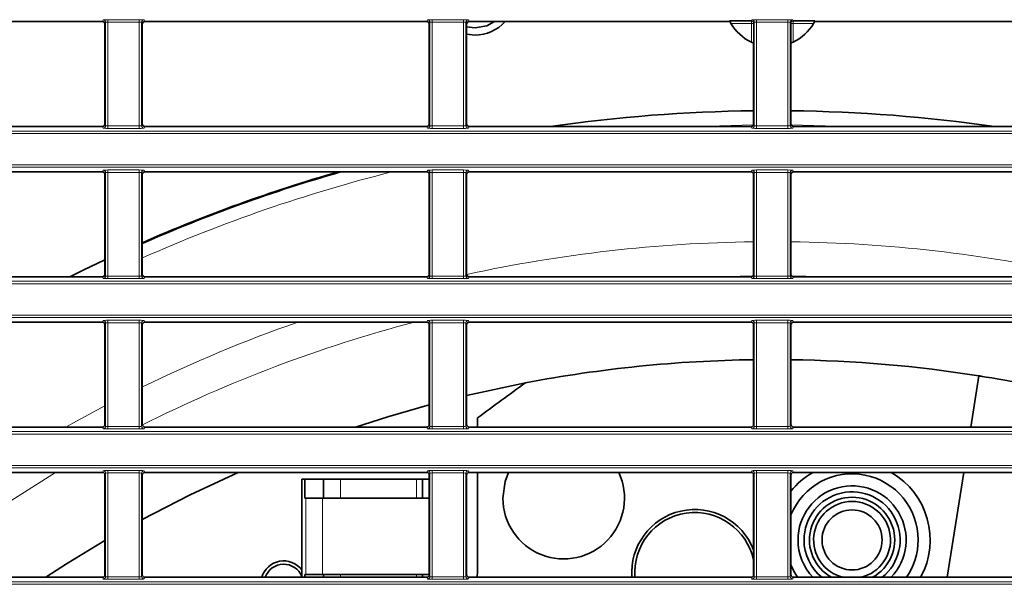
# Model space of a CAD drawing. Header units: millimetres. Extents: x 0 to 1118, y 0 to 864.
# Tile 320 of 339: x 1001 to 1022, y 499 to 510. Entities that reach past the tile are written whole.
import ezdxf

# ---------------------------------------------------------------- set-up
doc = ezdxf.new("R2010")
doc.units = ezdxf.units.MM

msp = doc.modelspace()

# ---------------------------------------------------------------- linework, layer by layer
at = {"color": 7, "linetype": 'Continuous', "lineweight": 35}
for p, q in [((1003.008, 510.2793), (997.1376, 510.2793)), ((1009.758, 510.2793), (1003.8876, 510.2793)), ((1016.0663, 510.2793), (1010.6376, 510.2793)), ((1016.0594, 510.2923), (1016.5132, 510.2923)), ((1017.3824, 510.2923), (1017.8361, 510.2923)), ((1017.8293, 510.2793), (1023.258, 510.2793)), ((1003.0579, 508.1486), (1003.0579, 510.2293)), ((1003.8376, 510.2293), (1003.8376, 508.1486)), ((1009.8079, 508.1486), (1009.8079, 510.2293)), ((1010.5876, 510.2293), (1010.5876, 508.1486)), ((1010.7616, 510.1477), (1010.5876, 510.1701)), ((1016.5632, 510.2423), (1016.5632, 509.8283)), ((1017.3324, 509.8283), (1017.3324, 510.2423)), ((1010.7616, 509.9977), (1010.5876, 510.016)), ((1016.5579, 508.1486), (1016.5579, 509.8305)), ((1017.3376, 509.8305), (1017.3376, 508.1486)), ((1003.008, 508.0986), (997.1376, 508.0986)), ((1009.758, 508.0986), (1003.8876, 508.0986)), ((1016.508, 508.0986), (1010.6376, 508.0986)), ((1017.3876, 508.0986), (1023.258, 508.0986)), ((1003.008, 507.1543), (997.1376, 507.1543)), ((1003.0579, 505.0236), (1003.0579, 507.1043)), ((1003.8376, 507.1043), (1003.8376, 505.0236)), ((1009.758, 507.1543), (1003.8876, 507.1543)), ((1009.8079, 505.0236), (1009.8079, 507.1043)), ((1010.5876, 507.1043), (1010.5876, 505.0236)), ((1016.508, 507.1543), (1010.6376, 507.1543)), ((1016.5579, 505.0236), (1016.5579, 507.1043)), ((1017.3376, 507.1043), (1017.3376, 505.0236)), ((1017.3876, 507.1543), (1023.258, 507.1543)), ((1003.008, 504.9736), (997.1376, 504.9736)), ((1009.758, 504.9736), (1003.8876, 504.9736)), ((1016.508, 504.9736), (1010.6376, 504.9736)), ((1017.3876, 504.9736), (1023.258, 504.9736)), ((1003.008, 504.0293), (997.1376, 504.0293)), ((1003.0579, 501.8986), (1003.0579, 503.9793)), ((1003.8376, 503.9793), (1003.8376, 501.8986)), ((1009.758, 504.0293), (1003.8876, 504.0293)), ((1009.8079, 501.8986), (1009.8079, 503.9793)), ((1010.5876, 503.9793), (1010.5876, 501.8986)), ((1016.508, 504.0293), (1010.6376, 504.0293)), ((1016.5579, 501.8986), (1016.5579, 503.9793)), ((1017.3376, 503.9793), (1017.3376, 501.8986)), ((1017.3876, 504.0293), (1023.258, 504.0293)), ((1021.0812, 501.8486), (1021.2497, 502.9129)), ((1011.8136, 502.7679), (1010.5876, 502.5058)), ((1003.008, 501.8486), (997.1376, 501.8486)), ((1009.758, 501.8486), (1003.8876, 501.8486)), ((1016.508, 501.8486), (1010.6376, 501.8486)), ((1010.811, 502.037), (1010.811, 501.8486)), ((1017.3876, 501.8486), (1023.258, 501.8486)), ((1003.008, 500.9043), (997.1376, 500.9043)), ((1003.0579, 498.7736), (1003.0579, 500.8543)), ((1003.8376, 500.8543), (1003.8376, 498.7736)), ((1009.758, 500.9043), (1003.8876, 500.9043)), ((1009.8079, 498.7736), (1009.8079, 500.8543)), ((1010.5876, 500.8543), (1010.5876, 498.7736)), ((1016.508, 500.9043), (1010.6376, 500.9043)), ((1010.811, 500.9043), (1010.811, 498.8546)), ((1016.5579, 498.7736), (1016.5579, 500.8543)), ((1017.3376, 500.8543), (1017.3376, 498.7736)), ((1017.3876, 500.9043), (1023.258, 500.9043)), ((1020.5862, 498.7236), (1020.9316, 500.9043)), ((1007.1564, 500.7648), (1007.1564, 498.7236)), ((1007.1564, 500.7648), (1007.2187, 500.7648)), ((1007.2187, 500.7648), (1007.2187, 500.3711)), ((1007.6088, 500.7648), (1007.2187, 500.7648)), ((1007.6088, 500.7648), (1007.6088, 500.3711)), ((1007.9589, 500.7648), (1007.6088, 500.7648)), ((1009.5439, 500.7648), (1007.9589, 500.7648)), ((1009.6689, 500.7648), (1009.5439, 500.7648)), ((1009.6689, 500.7648), (1009.6689, 500.3711)), ((1009.6689, 500.7648), (1009.8079, 500.7648)), ((1007.2187, 500.3711), (1007.2395, 500.3711)), ((1007.2395, 500.3711), (1007.5882, 500.3711)), ((1007.5882, 500.3711), (1009.8079, 500.3711)), ((1007.2187, 498.7836), (1007.2187, 498.7236)), ((1007.2187, 498.7836), (1007.2395, 498.7836)), ((1007.5882, 498.7836), (1007.2395, 498.7836)), ((1007.5882, 498.7836), (1009.8079, 498.7836)), ((1007.6088, 498.7836), (1007.6088, 498.7236)), ((1009.6689, 498.7836), (1009.6689, 498.7236)), ((1010.811, 498.8546), (1010.8057, 498.7236)), ((1003.008, 498.7236), (997.1376, 498.7236)), ((1009.758, 498.7236), (1003.8876, 498.7236)), ((1016.508, 498.7236), (1010.6376, 498.7236)), ((1017.3876, 498.7236), (1023.258, 498.7236))]:
    msp.add_line(p, q, dxfattribs=at)
at = {"color": 7, "linetype": 'Continuous', "lineweight": 18}
for p, q in [((1003.008, 510.2793), (1003.0219, 510.3142)), ((1003.0719, 510.2642), (1003.0579, 510.2293)), ((1003.0719, 508.1136), (1003.0719, 510.2642)), ((1003.1219, 510.3185), (1003.7737, 510.3185)), ((1003.1219, 510.2685), (1003.1219, 510.3185)), ((1003.7737, 510.2685), (1003.1219, 510.2685)), ((1003.1219, 510.2685), (1003.1219, 508.1093)), ((1003.7737, 510.2685), (1003.7737, 510.3185)), ((1003.7737, 508.1093), (1003.7737, 510.2685)), ((1003.8236, 510.2642), (1003.8236, 508.1136)), ((1003.8376, 510.2293), (1003.8236, 510.2642)), ((1003.8736, 510.3142), (1003.8876, 510.2793)), ((1009.758, 510.2793), (1009.7719, 510.3142)), ((1009.8219, 510.2642), (1009.8079, 510.2293)), ((1009.8219, 508.1136), (1009.8219, 510.2642)), ((1009.8719, 510.3185), (1010.5237, 510.3185)), ((1009.8719, 510.2685), (1009.8719, 510.3185)), ((1010.5237, 510.2685), (1009.8719, 510.2685)), ((1009.8719, 510.2685), (1009.8719, 508.1093)), ((1010.5237, 510.2685), (1010.5237, 510.3185)), ((1010.5237, 508.1093), (1010.5237, 510.2685)), ((1010.5736, 510.2642), (1010.5736, 508.1136)), ((1010.5876, 510.2293), (1010.5736, 510.2642)), ((1010.6236, 510.3142), (1010.6376, 510.2793)), ((1016.5132, 510.2923), (1016.5219, 510.3142)), ((1016.5132, 510.2923), (1016.5132, 510.2423)), ((1016.5719, 510.2642), (1016.5632, 510.2423)), ((1016.5719, 508.1136), (1016.5719, 510.2642)), ((1016.6219, 510.3185), (1017.2737, 510.3185)), ((1016.6219, 510.2685), (1016.6219, 510.3185)), ((1017.2737, 510.2685), (1016.6219, 510.2685)), ((1016.6219, 510.2685), (1016.6219, 508.1093)), ((1017.2737, 510.2685), (1017.2737, 510.3185)), ((1017.2737, 508.1093), (1017.2737, 510.2685)), ((1017.3236, 510.2642), (1017.3236, 508.1136)), ((1017.3324, 510.2423), (1017.3236, 510.2642)), ((1017.3736, 510.3142), (1017.3824, 510.2923)), ((1017.3824, 510.2423), (1017.3824, 510.2923)), ((1016.5132, 510.2423), (1016.0871, 510.2423)), ((1016.5132, 509.8508), (1016.5132, 510.2423)), ((1016.5132, 510.2423), (1016.5632, 510.2423)), ((1017.3324, 510.2423), (1017.3824, 510.2423)), ((1017.3824, 510.2423), (1017.3824, 509.8508)), ((1017.8085, 510.2423), (1017.3824, 510.2423)), ((946.9427, 508.0035), (1086.9529, 508.0035)), ((1003.0219, 508.0637), (1003.008, 508.0986)), ((1003.0579, 508.1486), (1003.0719, 508.1136)), ((1003.1219, 508.0594), (1003.1219, 508.1093)), ((1003.1219, 508.1093), (1003.7737, 508.1093)), ((1003.7737, 508.0594), (1003.1219, 508.0594)), ((1003.7737, 508.0594), (1003.7737, 508.1093)), ((1003.8236, 508.1136), (1003.8376, 508.1486)), ((1003.8876, 508.0986), (1003.8736, 508.0637)), ((1009.7719, 508.0637), (1009.758, 508.0986)), ((1009.8079, 508.1486), (1009.8219, 508.1136)), ((1009.8719, 508.0594), (1009.8719, 508.1093)), ((1009.8719, 508.1093), (1010.5237, 508.1093)), ((1010.5237, 508.0594), (1009.8719, 508.0594)), ((1010.5237, 508.0594), (1010.5237, 508.1093)), ((1010.5736, 508.1136), (1010.5876, 508.1486)), ((1010.6376, 508.0986), (1010.6236, 508.0637)), ((1015.3785, 508.0986), (1016.5559, 508.1342)), ((1016.5219, 508.0637), (1016.508, 508.0986)), ((1016.5579, 508.1486), (1016.5719, 508.1136)), ((1016.6219, 508.0594), (1016.6219, 508.1093)), ((1016.6219, 508.1093), (1017.2737, 508.1093)), ((1017.2737, 508.0594), (1016.6219, 508.0594)), ((1017.2737, 508.0594), (1017.2737, 508.1093)), ((1017.3236, 508.1136), (1017.3376, 508.1486)), ((1017.3397, 508.1342), (1018.5171, 508.0986)), ((1017.3876, 508.0986), (1017.3736, 508.0637)), ((1086.9529, 507.9536), (946.9427, 507.9536)), ((946.9427, 507.2993), (1086.9529, 507.2993)), ((1086.9529, 507.2493), (946.9427, 507.2493)), ((1003.008, 507.1543), (1003.0219, 507.1892)), ((1003.1219, 507.1935), (1003.7737, 507.1935)), ((1003.1219, 507.1435), (1003.1219, 507.1935)), ((1003.7737, 507.1435), (1003.7737, 507.1935)), ((1003.8736, 507.1892), (1003.8876, 507.1543)), ((1009.758, 507.1543), (1009.7719, 507.1892)), ((1009.8719, 507.1935), (1010.5237, 507.1935)), ((1009.8719, 507.1435), (1009.8719, 507.1935)), ((1010.5237, 507.1435), (1010.5237, 507.1935)), ((1010.6236, 507.1892), (1010.6376, 507.1543)), ((1016.508, 507.1543), (1016.5219, 507.1892)), ((1016.6219, 507.1935), (1017.2737, 507.1935)), ((1016.6219, 507.1435), (1016.6219, 507.1935)), ((1017.2737, 507.1435), (1017.2737, 507.1935)), ((1017.3736, 507.1892), (1017.3876, 507.1543)), ((1003.0719, 507.1392), (1003.0579, 507.1043)), ((1003.0719, 504.9886), (1003.0719, 507.1392)), ((1003.7737, 507.1435), (1003.1219, 507.1435)), ((1003.1219, 507.1435), (1003.1219, 504.9843)), ((1003.7737, 504.9843), (1003.7737, 507.1435)), ((1003.8236, 507.1392), (1003.8236, 504.9886)), ((1003.8376, 507.1043), (1003.8236, 507.1392)), ((1009.8219, 507.1392), (1009.8079, 507.1043)), ((1009.8219, 504.9886), (1009.8219, 507.1392)), ((1010.5237, 507.1435), (1009.8719, 507.1435)), ((1009.8719, 507.1435), (1009.8719, 504.9843)), ((1010.5237, 504.9843), (1010.5237, 507.1435)), ((1010.5736, 507.1392), (1010.5736, 504.9886)), ((1010.5876, 507.1043), (1010.5736, 507.1392)), ((1016.5719, 507.1392), (1016.5579, 507.1043)), ((1016.5719, 504.9886), (1016.5719, 507.1392)), ((1017.2737, 507.1435), (1016.6219, 507.1435)), ((1016.6219, 507.1435), (1016.6219, 504.9843)), ((1017.2737, 504.9843), (1017.2737, 507.1435)), ((1017.3236, 507.1392), (1017.3236, 504.9886)), ((1017.3376, 507.1043), (1017.3236, 507.1392)), ((1002.9883, 504.9736), (1003.0544, 505.005)), ((1003.0219, 504.9387), (1003.008, 504.9736)), ((1003.0579, 505.0236), (1003.0719, 504.9886)), ((1003.1219, 504.9344), (1003.1219, 504.9843)), ((1003.1219, 504.9843), (1003.7737, 504.9843)), ((1003.7737, 504.9344), (1003.1219, 504.9344)), ((1003.7737, 504.9344), (1003.7737, 504.9843)), ((1003.8236, 504.9886), (1003.8376, 505.0236)), ((1003.8876, 504.9736), (1003.8736, 504.9387)), ((1009.7719, 504.9387), (1009.758, 504.9736)), ((1009.8079, 505.0236), (1009.8219, 504.9886)), ((1009.8719, 504.9344), (1009.8719, 504.9843)), ((1009.8719, 504.9843), (1010.5237, 504.9843)), ((1010.5237, 504.9344), (1009.8719, 504.9344)), ((1010.5237, 504.9344), (1010.5237, 504.9843)), ((1010.5736, 504.9886), (1010.5876, 505.0236)), ((1010.6376, 504.9736), (1010.6236, 504.9387)), ((1016.5219, 504.9387), (1016.508, 504.9736)), ((1016.5579, 505.0236), (1016.5719, 504.9886)), ((1016.6219, 504.9344), (1016.6219, 504.9843)), ((1016.6219, 504.9843), (1017.2737, 504.9843)), ((1017.2737, 504.9344), (1016.6219, 504.9344)), ((1017.2737, 504.9344), (1017.2737, 504.9843)), ((1017.3236, 504.9886), (1017.3376, 505.0236)), ((1017.3876, 504.9736), (1017.3736, 504.9387)), ((946.9427, 504.8785), (1086.9529, 504.8785)), ((1086.9529, 504.8286), (946.9427, 504.8286)), ((946.9427, 504.1743), (1086.9529, 504.1743)), ((1086.9529, 504.1243), (946.9427, 504.1243)), ((1003.008, 504.0293), (1003.0219, 504.0642)), ((1003.0719, 504.0142), (1003.0579, 503.9793)), ((1003.0719, 501.8636), (1003.0719, 504.0142)), ((1003.1219, 504.0685), (1003.7737, 504.0685)), ((1003.1219, 504.0185), (1003.1219, 504.0685)), ((1003.7737, 504.0185), (1003.1219, 504.0185)), ((1003.1219, 504.0185), (1003.1219, 501.8593)), ((1003.7737, 504.0185), (1003.7737, 504.0685)), ((1003.7737, 501.8593), (1003.7737, 504.0185)), ((1003.8236, 504.0142), (1003.8236, 501.8636)), ((1003.8376, 503.9793), (1003.8236, 504.0142)), ((1003.8736, 504.0642), (1003.8876, 504.0293)), ((1009.758, 504.0293), (1009.7719, 504.0642)), ((1009.8219, 504.0142), (1009.8079, 503.9793)), ((1009.8219, 501.8636), (1009.8219, 504.0142)), ((1009.8719, 504.0685), (1010.5237, 504.0685)), ((1009.8719, 504.0185), (1009.8719, 504.0685)), ((1010.5237, 504.0185), (1009.8719, 504.0185)), ((1009.8719, 504.0185), (1009.8719, 501.8593)), ((1010.5237, 504.0185), (1010.5237, 504.0685)), ((1010.5237, 501.8593), (1010.5237, 504.0185)), ((1010.5736, 504.0142), (1010.5736, 501.8636)), ((1010.5876, 503.9793), (1010.5736, 504.0142)), ((1010.6236, 504.0642), (1010.6376, 504.0293)), ((1016.508, 504.0293), (1016.5219, 504.0642)), ((1016.5719, 504.0142), (1016.5579, 503.9793)), ((1016.5719, 501.8636), (1016.5719, 504.0142)), ((1016.6219, 504.0685), (1017.2737, 504.0685)), ((1016.6219, 504.0185), (1016.6219, 504.0685)), ((1017.2737, 504.0185), (1016.6219, 504.0185)), ((1016.6219, 504.0185), (1016.6219, 501.8593)), ((1017.2737, 504.0185), (1017.2737, 504.0685)), ((1017.2737, 501.8593), (1017.2737, 504.0185)), ((1017.3236, 504.0142), (1017.3236, 501.8636)), ((1017.3376, 503.9793), (1017.3236, 504.0142)), ((1017.3736, 504.0642), (1017.3876, 504.0293)), ((1003.0219, 501.8137), (1003.008, 501.8486)), ((1003.0579, 501.8986), (1003.0719, 501.8636)), ((1003.1219, 501.8094), (1003.1219, 501.8593)), ((1003.1219, 501.8593), (1003.7737, 501.8593)), ((1003.7737, 501.8094), (1003.7737, 501.8593)), ((1003.8236, 501.8636), (1003.8376, 501.8986)), ((1003.8876, 501.8486), (1003.8736, 501.8137)), ((1009.7719, 501.8137), (1009.758, 501.8486)), ((1009.8079, 501.8986), (1009.8219, 501.8636)), ((1009.8719, 501.8094), (1009.8719, 501.8593)), ((1009.8719, 501.8593), (1010.5237, 501.8593)), ((1010.5237, 501.8094), (1010.5237, 501.8593)), ((1010.5736, 501.8636), (1010.5876, 501.8986)), ((1010.6376, 501.8486), (1010.6236, 501.8137)), ((1016.5219, 501.8137), (1016.508, 501.8486)), ((1016.5579, 501.8986), (1016.5719, 501.8636)), ((1016.6219, 501.8094), (1016.6219, 501.8593)), ((1016.6219, 501.8593), (1017.2737, 501.8593)), ((1017.2737, 501.8094), (1017.2737, 501.8593)), ((1017.3236, 501.8636), (1017.3376, 501.8986)), ((1017.3876, 501.8486), (1017.3736, 501.8137)), ((946.9427, 501.7535), (1086.9529, 501.7535)), ((1086.9529, 501.7036), (946.9427, 501.7036)), ((1003.7737, 501.8094), (1003.1219, 501.8094)), ((1010.5237, 501.8094), (1009.8719, 501.8094)), ((1017.2737, 501.8094), (1016.6219, 501.8094)), ((946.9427, 501.0493), (1086.9529, 501.0493)), ((1086.9529, 500.9993), (946.9427, 500.9993)), ((1003.008, 500.9043), (1003.0219, 500.9392)), ((1003.0719, 500.8892), (1003.0579, 500.8543)), ((1003.0719, 498.7386), (1003.0719, 500.8892)), ((1003.1219, 500.9435), (1003.7737, 500.9435)), ((1003.1219, 500.8935), (1003.1219, 500.9435)), ((1003.7737, 500.8935), (1003.1219, 500.8935)), ((1003.1219, 500.8935), (1003.1219, 498.7343)), ((1003.7737, 500.8935), (1003.7737, 500.9435)), ((1003.7737, 498.7343), (1003.7737, 500.8935)), ((1003.8236, 500.8892), (1003.8236, 498.7386)), ((1003.8376, 500.8543), (1003.8236, 500.8892)), ((1003.8736, 500.9392), (1003.8876, 500.9043)), ((1009.758, 500.9043), (1009.7719, 500.9392)), ((1009.8219, 500.8892), (1009.8079, 500.8543)), ((1009.8219, 498.7386), (1009.8219, 500.8892)), ((1009.8719, 500.9435), (1010.5237, 500.9435)), ((1009.8719, 500.8935), (1009.8719, 500.9435)), ((1010.5237, 500.8935), (1009.8719, 500.8935)), ((1009.8719, 500.8935), (1009.8719, 498.7343)), ((1010.5237, 500.8935), (1010.5237, 500.9435)), ((1010.5237, 498.7343), (1010.5237, 500.8935)), ((1010.5736, 500.8892), (1010.5736, 498.7386)), ((1010.5876, 500.8543), (1010.5736, 500.8892)), ((1010.6236, 500.9392), (1010.6376, 500.9043)), ((1016.508, 500.9043), (1016.5219, 500.9392)), ((1016.5719, 500.8892), (1016.5579, 500.8543)), ((1016.5719, 498.7386), (1016.5719, 500.8892)), ((1016.6219, 500.9435), (1017.2737, 500.9435)), ((1016.6219, 500.8935), (1016.6219, 500.9435)), ((1017.2737, 500.8935), (1016.6219, 500.8935)), ((1016.6219, 500.8935), (1016.6219, 498.7343)), ((1017.2737, 500.8935), (1017.2737, 500.9435)), ((1017.2737, 498.7343), (1017.2737, 500.8935)), ((1017.3236, 500.8892), (1017.3236, 498.7386)), ((1017.3376, 500.8543), (1017.3236, 500.8892)), ((1017.3736, 500.9392), (1017.3876, 500.9043)), ((1007.9589, 500.3711), (1007.9589, 500.7648)), ((1009.5439, 500.7648), (1009.5439, 500.3711)), ((1007.2395, 500.3711), (1007.2395, 498.7836)), ((1007.5882, 500.3711), (1007.5882, 498.7836)), ((1003.0579, 498.7736), (1003.0719, 498.7386)), ((1003.8236, 498.7386), (1003.8376, 498.7736)), ((1007.9589, 498.7236), (1007.9589, 498.7836)), ((1009.5439, 498.7836), (1009.5439, 498.7236)), ((1009.8079, 498.7736), (1009.8219, 498.7386)), ((1010.5736, 498.7386), (1010.5876, 498.7736)), ((1016.5579, 498.7736), (1016.5719, 498.7386)), ((1017.3236, 498.7386), (1017.3376, 498.7736)), ((946.9427, 498.6285), (1086.9529, 498.6285)), ((1086.9529, 498.5786), (946.9427, 498.5786)), ((1003.0219, 498.6887), (1003.008, 498.7236)), ((1003.1219, 498.6844), (1003.1219, 498.7343)), ((1003.1219, 498.7343), (1003.7737, 498.7343)), ((1003.7737, 498.6844), (1003.1219, 498.6844)), ((1003.7737, 498.6844), (1003.7737, 498.7343)), ((1003.8876, 498.7236), (1003.8736, 498.6887)), ((1009.7719, 498.6887), (1009.758, 498.7236)), ((1009.8719, 498.6844), (1009.8719, 498.7343)), ((1009.8719, 498.7343), (1010.5237, 498.7343)), ((1010.5237, 498.6844), (1009.8719, 498.6844)), ((1010.5237, 498.6844), (1010.5237, 498.7343)), ((1010.6376, 498.7236), (1010.6236, 498.6887)), ((1016.5219, 498.6887), (1016.508, 498.7236)), ((1016.6219, 498.6844), (1016.6219, 498.7343)), ((1016.6219, 498.7343), (1017.2737, 498.7343)), ((1017.2737, 498.6844), (1016.6219, 498.6844)), ((1017.2737, 498.6844), (1017.2737, 498.7343)), ((1017.3876, 498.7236), (1017.3736, 498.6887))]:
    msp.add_line(p, q, dxfattribs=at)
at = {"color": 7, "linetype": 'Continuous', "lineweight": 35, "flags": 128}
for points in [[(1011.1661, 510.2793), (1011.0099, 510.1941), (1010.7616, 510.1477)], [(1003.0579, 505.3285), (1002.6066, 505.1123), (1002.326, 504.9736)], [(1009.8079, 502.3084), (1008.9496, 502.0626), (1008.2766, 501.8486)], [(1005.831, 500.9043), (1004.8361, 500.4407), (1003.8376, 499.9252)], [(1011.4592, 500.9043), (1011.3885, 500.7129), (1011.3416, 500.3716)], [(1003.0579, 499.4858), (1002.2615, 499.0014), (1001.8306, 498.7236)], [(1017.3376, 498.9761), (1017.4177, 498.8134), (1017.4743, 498.7236)]]:
    msp.add_lwpolyline(points, dxfattribs=at)
at = {"color": 7, "linetype": 'Continuous', "lineweight": 18, "flags": 128}
for points in [[(1015.8305, 504.9736), (1016.0113, 504.9799), (1016.5469, 504.9922)], [(1017.3487, 504.9922), (1017.6431, 504.9867), (1018.065, 504.9736)], [(1002.2477, 501.8486), (1002.3932, 501.93), (1003.0579, 502.2887)], [(999.3458, 499.1042), (1000.6758, 500.0496), (1002.0308, 500.9043)]]:
    msp.add_lwpolyline(points, dxfattribs=at)
at = {"color": 7, "linetype": 'Continuous', "lineweight": 35}
msp.add_circle((1018.6085, 499.5009), 0.625, dxfattribs=at)
at = {"color": 7, "linetype": 'Continuous', "lineweight": 18}
for centre, radius, start, end in [((1003.0219, 510.2642), 0.05, 0.07399, 89.97184), ((1003.8737, 510.2642), 0.05, 90.02816, 179.92601), ((1009.7719, 510.2642), 0.05, 0.07399, 89.97184), ((1010.6237, 510.2642), 0.05, 90.02816, 179.92601), ((1016.5132, 510.2423), 0.05, 0.07399, 89.97184), ((1016.5219, 510.2642), 0.05, 0.07399, 89.97184), ((1017.3737, 510.2642), 0.05, 90.02816, 179.92601), ((1017.3824, 510.2423), 0.05, 90.02816, 179.92601), ((1003.0219, 508.1137), 0.05, 270.02816, 359.92601), ((1003.8737, 508.1137), 0.05, 180.07399, 269.97184), ((1009.7719, 508.1137), 0.05, 270.02816, 359.92601), ((1010.6237, 508.1137), 0.05, 180.07399, 269.97184), ((1016.5219, 508.1137), 0.05, 270.02816, 359.92601), ((1017.3737, 508.1137), 0.05, 180.07399, 269.97184), ((1003.0219, 507.1392), 0.05, 0.07399, 89.97184), ((1003.8737, 507.1392), 0.05, 90.02816, 179.92601), ((1009.7719, 507.1392), 0.05, 0.07399, 89.97184), ((1010.6237, 507.1392), 0.05, 90.02816, 179.92601), ((1016.5219, 507.1392), 0.05, 0.07399, 89.97184), ((1017.3737, 507.1392), 0.05, 90.02816, 179.92601), ((1016.9478, 475.7514), 32.3852, 104.1481, 113.87983), ((1016.9478, 475.7514), 29.9525, 90.74573, 102.25946), ((1016.9478, 475.7514), 29.9525, 77.74054, 89.25427), ((1003.0219, 504.9887), 0.05, 270.02816, 359.92601), ((1003.8737, 504.9887), 0.05, 180.07399, 269.97184), ((1009.7719, 504.9887), 0.05, 270.02816, 359.92601), ((1010.6237, 504.9887), 0.05, 180.07399, 269.97184), ((1016.5219, 504.9887), 0.05, 270.02816, 359.92601), ((1017.3737, 504.9887), 0.05, 180.07399, 269.97184), ((1003.0219, 504.0142), 0.05, 0.07399, 89.97184), ((1003.8737, 504.0142), 0.05, 90.02816, 179.92601), ((1016.9478, 475.7514), 29.9525, 109.25007, 115.95709), ((1016.9478, 475.7514), 29.2435, 104.765, 116.63431), ((1009.7719, 504.0142), 0.05, 0.07399, 89.97184), ((1010.6237, 504.0142), 0.05, 90.02816, 179.92601), ((1016.5219, 504.0142), 0.05, 0.07399, 89.97184), ((1017.3737, 504.0142), 0.05, 90.02816, 179.92601), ((1003.0219, 501.8637), 0.05, 270.02816, 359.92601), ((1003.8737, 501.8637), 0.05, 180.07399, 269.97184), ((1009.7719, 501.8637), 0.05, 270.02816, 359.92601), ((1010.6237, 501.8637), 0.05, 180.07399, 269.97184), ((1016.5219, 501.8637), 0.05, 270.02816, 359.92601), ((1017.3737, 501.8637), 0.05, 180.07399, 269.97184), ((1003.0219, 500.8892), 0.05, 0.07399, 89.97184), ((1003.8737, 500.8892), 0.05, 90.02816, 179.92601), ((1009.7719, 500.8892), 0.05, 0.07399, 89.97184), ((1010.6237, 500.8892), 0.05, 90.02816, 179.92601), ((1016.5219, 500.8892), 0.05, 0.07399, 89.97184), ((1017.3737, 500.8892), 0.05, 90.02816, 179.92601), ((1003.0219, 498.7387), 0.05, 270.02816, 359.92601), ((1003.8737, 498.7387), 0.05, 180.07399, 269.97184), ((1009.7719, 498.7387), 0.05, 270.02816, 359.92601), ((1010.6237, 498.7387), 0.05, 180.07399, 269.97184), ((1016.5219, 498.7387), 0.05, 270.02816, 359.92601), ((1017.3737, 498.7387), 0.05, 180.07399, 269.97184)]:
    msp.add_arc(centre, radius, start, end, dxfattribs=at)
at = {"color": 7, "linetype": 'Continuous', "lineweight": 35}
for centre, radius, start, end in [((1010.7616, 510.8352), 0.8375, 270, 318.41065), ((1016.9478, 510.7514), 1, 210.60356, 244.23965), ((1016.9478, 510.7514), 1, 295.76035, 329.39644), ((1016.9478, 475.7514), 32.6761, 90.68357, 98.13735), ((1016.9478, 475.7514), 32.6761, 81.86265, 89.31643), ((1016.9478, 475.7514), 32.6761, 106.04745, 113.65417), ((1016.9478, 475.7514), 32.6618, 105.9598, 113.66518), ((1016.9478, 475.7514), 27.5, 90.81225, 100.76005), ((1016.9478, 475.7514), 27.5, 81, 89.18775), ((1040.7635, 462.0014), 50, 125.38002, 126.80189), ((1012.6066, 500.3716), 1.265, 180, 24.90251), ((1018.6085, 499.5009), 1.625, 120.27689, 141.45201), ((1018.6085, 499.5009), 1.375, 0, 157.56063), ((1018.6085, 499.5009), 1.625, 331.42063, 59.72311), ((1018.6085, 499.5009), 1.125, 316.2917, 180), ((1018.6085, 499.5009), 1, 308.98046, 180), ((1018.6085, 499.5009), 0.8875, 90, 241.15157), ((1018.6085, 499.5009), 0.8, 283.66329, 256.33671), ((1018.6085, 499.5009), 0.8875, 298.84843, 90), ((1015.3347, 498.8201), 1.3125, 21.24743, 184.21742), ((1015.3347, 498.8201), 1.25, 11.86763, 184.4287), ((1018.6085, 499.5009), 1.125, 180, 223.7083), ((1018.6085, 499.5009), 1, 180, 231.01954), ((1018.6085, 499.5009), 1.375, 325.57318, 0), ((1006.7794, 498.5901), 0.475, 37.46934, 163.67581), ((1006.7794, 498.5901), 0.4062, 21.86446, 160.81229)]:
    msp.add_arc(centre, radius, start, end, dxfattribs=at)
for centre, major_axis, start_param, end_param in [((1003.0079, 510.2292), (0.0186, 0.0465), 5.0930923, 6.6631273), ((1003.8876, 510.2292), (0.0186, -0.0465), 2.7616506, 4.3316857), ((1009.7579, 510.2292), (0.0186, 0.0465), 5.0930923, 6.6631273), ((1010.6376, 510.2292), (0.0186, -0.0465), 2.7616506, 4.3316857), ((1003.0079, 508.1486), (0.0186, -0.0465), 5.9032433, 7.4732784), ((1003.8876, 508.1486), (0.0186, 0.0465), 1.9514996, 3.5215347), ((1009.7579, 508.1486), (0.0186, -0.0465), 5.9032433, 7.4732784), ((1010.6376, 508.1486), (0.0186, 0.0465), 1.9514996, 3.5215347), ((1016.5079, 508.1486), (0.0186, -0.0465), 5.9032433, 7.4732784), ((1017.3876, 508.1486), (-0.0186, -0.0465), 5.0930923, 6.6631273), ((1003.0079, 507.1042), (0.0186, 0.0465), 5.0930923, 6.6631273), ((1003.8876, 507.1042), (0.0186, -0.0465), 2.7616506, 4.3316857), ((1009.7579, 507.1042), (0.0186, 0.0465), 5.0930923, 6.6631273), ((1010.6376, 507.1042), (0.0186, -0.0465), 2.7616506, 4.3316857), ((1016.5079, 507.1042), (0.0186, 0.0465), 5.0930923, 6.6631273), ((1017.3876, 507.1042), (-0.0186, 0.0465), 5.9032433, 7.4732784), ((1003.0079, 505.0236), (0.0186, -0.0465), 5.9032433, 7.4732784), ((1003.8876, 505.0236), (0.0186, 0.0465), 1.9514996, 3.5215347), ((1009.7579, 505.0236), (0.0186, -0.0465), 5.9032433, 7.4732784), ((1010.6376, 505.0236), (0.0186, 0.0465), 1.9514996, 3.5215347), ((1016.5079, 505.0236), (0.0186, -0.0465), 5.9032433, 7.4732784), ((1017.3876, 505.0236), (-0.0186, -0.0465), 5.0930923, 6.6631273), ((1003.0079, 503.9792), (0.0186, 0.0465), 5.0930923, 6.6631273), ((1003.8876, 503.9792), (0.0186, -0.0465), 2.7616506, 4.3316857), ((1009.7579, 503.9792), (0.0186, 0.0465), 5.0930923, 6.6631273), ((1010.6376, 503.9792), (0.0186, -0.0465), 2.7616506, 4.3316857), ((1016.5079, 503.9792), (0.0186, 0.0465), 5.0930923, 6.6631273), ((1017.3876, 503.9792), (-0.0186, 0.0465), 5.9032433, 7.4732784), ((1003.0079, 501.8986), (0.0186, -0.0465), 5.9032433, 7.4732784), ((1003.8876, 501.8986), (0.0186, 0.0465), 1.9514996, 3.5215347), ((1009.7579, 501.8986), (0.0186, -0.0465), 5.9032433, 7.4732784), ((1010.6376, 501.8986), (0.0186, 0.0465), 1.9514996, 3.5215347), ((1016.5079, 501.8986), (0.0186, -0.0465), 5.9032433, 7.4732784), ((1017.3876, 501.8986), (-0.0186, -0.0465), 5.0930923, 6.6631273), ((1003.0079, 500.8542), (0.0186, 0.0465), 5.0930923, 6.6631273), ((1003.8876, 500.8542), (0.0186, -0.0465), 2.7616506, 4.3316857), ((1009.7579, 500.8542), (0.0186, 0.0465), 5.0930923, 6.6631273), ((1010.6376, 500.8542), (0.0186, -0.0465), 2.7616506, 4.3316857), ((1016.5079, 500.8542), (0.0186, 0.0465), 5.0930923, 6.6631273), ((1017.3876, 500.8542), (-0.0186, 0.0465), 5.9032433, 7.4732784), ((1003.0079, 498.7736), (0.0186, -0.0465), 5.9032433, 7.4732784), ((1003.8876, 498.7736), (0.0186, 0.0465), 1.9514996, 3.5215347), ((1009.7579, 498.7736), (0.0186, -0.0465), 5.9032433, 7.4732784), ((1010.6376, 498.7736), (0.0186, 0.0465), 1.9514996, 3.5215347), ((1016.5079, 498.7736), (0.0186, -0.0465), 5.9032433, 7.4732784), ((1017.3876, 498.7736), (-0.0186, -0.0465), 5.0930923, 6.6631273)]:
    msp.add_ellipse(centre, major_axis=major_axis, ratio=0.9988964, start_param=start_param, end_param=end_param, dxfattribs=at)
at = {"color": 7, "linetype": 'Continuous', "lineweight": 18}
for centre, major_axis, ratio, start_param, end_param in [((1003.1219, 510.3141), (0.1, 0), 0.0436609, 1.5707963, 3.1241394), ((1003.1219, 510.2642), (0.05, 0), 0.0873219, 1.5707963, 3.1241394), ((1003.7737, 510.3141), (0.1, 0), 0.0436609, 0.0174533, 1.5707963), ((1003.7737, 510.2642), (0.05, 0), 0.0873219, 0.0174533, 1.5707963), ((1009.8719, 510.3141), (0.1, 0), 0.0436609, 1.5707963, 3.1241394), ((1009.8719, 510.2642), (0.05, 0), 0.0873219, 1.5707963, 3.1241394), ((1010.5237, 510.3141), (0.1, 0), 0.0436609, 0.0174533, 1.5707963), ((1010.5237, 510.2642), (0.05, 0), 0.0873219, 0.0174533, 1.5707963), ((1016.6219, 510.3141), (0.1, 0), 0.0436609, 1.5707963, 3.1241394), ((1016.6219, 510.2642), (0.05, 0), 0.0873219, 1.5707963, 3.1241394), ((1017.2737, 510.3141), (0.1, 0), 0.0436609, 0.0174533, 1.5707963), ((1017.2737, 510.2642), (0.05, 0), 0.0873219, 0.0174533, 1.5707963), ((1003.1219, 508.0637), (0.1, 0), 0.0436609, 3.1590459, 4.712389), ((1003.1219, 508.1137), (0.05, 0), 0.0873219, 3.1590459, 4.712389), ((1003.7737, 508.1137), (0.05, 0), 0.0873219, 4.712389, 6.265732), ((1003.7737, 508.0637), (0.1, 0), 0.0436609, 4.712389, 6.265732), ((1009.8719, 508.0637), (0.1, 0), 0.0436609, 3.1590459, 4.712389), ((1009.8719, 508.1137), (0.05, 0), 0.0873219, 3.1590459, 4.712389), ((1010.5237, 508.1137), (0.05, 0), 0.0873219, 4.712389, 6.265732), ((1010.5237, 508.0637), (0.1, 0), 0.0436609, 4.712389, 6.265732), ((1016.6219, 508.0637), (0.1, 0), 0.0436609, 3.1590459, 4.712389), ((1016.6219, 508.1137), (0.05, 0), 0.0873219, 3.1590459, 4.712389), ((1017.2737, 508.1137), (0.05, 0), 0.0873219, 4.712389, 6.265732), ((1017.2737, 508.0637), (0.1, 0), 0.0436609, 4.712389, 6.265732), ((1003.1219, 507.1891), (0.1, 0), 0.0436609, 1.5707963, 3.1241394), ((1003.7737, 507.1891), (0.1, 0), 0.0436609, 0.0174533, 1.5707963), ((1009.8719, 507.1891), (0.1, 0), 0.0436609, 1.5707963, 3.1241394), ((1010.5237, 507.1891), (0.1, 0), 0.0436609, 0.0174533, 1.5707963), ((1016.6219, 507.1891), (0.1, 0), 0.0436609, 1.5707963, 3.1241394), ((1017.2737, 507.1891), (0.1, 0), 0.0436609, 0.0174533, 1.5707963), ((1003.1219, 507.1392), (0.05, 0), 0.0873219, 1.5707963, 3.1241394), ((1003.7737, 507.1392), (0.05, 0), 0.0873219, 0.0174533, 1.5707963), ((1009.8719, 507.1392), (0.05, 0), 0.0873219, 1.5707963, 3.1241394), ((1010.5237, 507.1392), (0.05, 0), 0.0873219, 0.0174533, 1.5707963), ((1016.6219, 507.1392), (0.05, 0), 0.0873219, 1.5707963, 3.1241394), ((1017.2737, 507.1392), (0.05, 0), 0.0873219, 0.0174533, 1.5707963), ((1003.1219, 504.9387), (0.1, 0), 0.0436609, 3.1590459, 4.712389), ((1003.1219, 504.9887), (0.05, 0), 0.0873219, 3.1590459, 4.712389), ((1003.7737, 504.9887), (0.05, 0), 0.0873219, 4.712389, 6.265732), ((1003.7737, 504.9387), (0.1, 0), 0.0436609, 4.712389, 6.265732), ((1009.8719, 504.9387), (0.1, 0), 0.0436609, 3.1590459, 4.712389), ((1009.8719, 504.9887), (0.05, 0), 0.0873219, 3.1590459, 4.712389), ((1010.5237, 504.9887), (0.05, 0), 0.0873219, 4.712389, 6.265732), ((1010.5237, 504.9387), (0.1, 0), 0.0436609, 4.712389, 6.265732), ((1016.6219, 504.9387), (0.1, 0), 0.0436609, 3.1590459, 4.712389), ((1016.6219, 504.9887), (0.05, 0), 0.0873219, 3.1590459, 4.712389), ((1017.2737, 504.9887), (0.05, 0), 0.0873219, 4.712389, 6.265732), ((1017.2737, 504.9387), (0.1, 0), 0.0436609, 4.712389, 6.265732), ((1003.1219, 504.0641), (0.1, 0), 0.0436609, 1.5707963, 3.1241394), ((1003.1219, 504.0142), (0.05, 0), 0.0873219, 1.5707963, 3.1241394), ((1003.7737, 504.0641), (0.1, 0), 0.0436609, 0.0174533, 1.5707963), ((1003.7737, 504.0142), (0.05, 0), 0.0873219, 0.0174533, 1.5707963), ((1009.8719, 504.0641), (0.1, 0), 0.0436609, 1.5707963, 3.1241394), ((1009.8719, 504.0142), (0.05, 0), 0.0873219, 1.5707963, 3.1241394), ((1010.5237, 504.0641), (0.1, 0), 0.0436609, 0.0174533, 1.5707963), ((1010.5237, 504.0142), (0.05, 0), 0.0873219, 0.0174533, 1.5707963), ((1016.6219, 504.0641), (0.1, 0), 0.0436609, 1.5707963, 3.1241394), ((1016.6219, 504.0142), (0.05, 0), 0.0873219, 1.5707963, 3.1241394), ((1017.2737, 504.0641), (0.1, 0), 0.0436609, 0.0174533, 1.5707963), ((1017.2737, 504.0142), (0.05, 0), 0.0873219, 0.0174533, 1.5707963), ((1003.1219, 501.8637), (0.05, 0), 0.0873219, 3.1590459, 4.712389), ((1003.7737, 501.8637), (0.05, 0), 0.0873219, 4.712389, 6.265732), ((1009.8719, 501.8637), (0.05, 0), 0.0873219, 3.1590459, 4.712389), ((1010.5237, 501.8637), (0.05, 0), 0.0873219, 4.712389, 6.265732), ((1016.6219, 501.8637), (0.05, 0), 0.0873219, 3.1590459, 4.712389), ((1017.2737, 501.8637), (0.05, 0), 0.0873219, 4.712389, 6.265732), ((1003.1219, 501.8137), (0.1, 0), 0.0436609, 3.1590459, 4.712389), ((1003.7737, 501.8137), (0.1, 0), 0.0436609, 4.712389, 6.265732), ((1009.8719, 501.8137), (0.1, 0), 0.0436609, 3.1590459, 4.712389), ((1010.5237, 501.8137), (0.1, 0), 0.0436609, 4.712389, 6.265732), ((1016.6219, 501.8137), (0.1, 0), 0.0436609, 3.1590459, 4.712389), ((1017.2737, 501.8137), (0.1, 0), 0.0436609, 4.712389, 6.265732), ((1003.1219, 500.9391), (0.1, 0), 0.0436609, 1.5707963, 3.1241394), ((1003.1219, 500.8892), (0.05, 0), 0.0873219, 1.5707963, 3.1241394), ((1003.7737, 500.9391), (0.1, 0), 0.0436609, 0.0174533, 1.5707963), ((1003.7737, 500.8892), (0.05, 0), 0.0873219, 0.0174533, 1.5707963), ((1009.8719, 500.9391), (0.1, 0), 0.0436609, 1.5707963, 3.1241394), ((1009.8719, 500.8892), (0.05, 0), 0.0873219, 1.5707963, 3.1241394), ((1010.5237, 500.9391), (0.1, 0), 0.0436609, 0.0174533, 1.5707963), ((1010.5237, 500.8892), (0.05, 0), 0.0873219, 0.0174533, 1.5707963), ((1016.6219, 500.9391), (0.1, 0), 0.0436609, 1.5707963, 3.1241394), ((1016.6219, 500.8892), (0.05, 0), 0.0873219, 1.5707963, 3.1241394), ((1017.2737, 500.9391), (0.1, 0), 0.0436609, 0.0174533, 1.5707963), ((1017.2737, 500.8892), (0.05, 0), 0.0873219, 0.0174533, 1.5707963), ((1003.1219, 498.6887), (0.1, 0), 0.0436609, 3.1590459, 4.712389), ((1003.1219, 498.7387), (0.05, 0), 0.0873219, 3.1590459, 4.712389), ((1003.7737, 498.7387), (0.05, 0), 0.0873219, 4.712389, 6.265732), ((1003.7737, 498.6887), (0.1, 0), 0.0436609, 4.712389, 6.265732), ((1009.8719, 498.6887), (0.1, 0), 0.0436609, 3.1590459, 4.712389), ((1009.8719, 498.7387), (0.05, 0), 0.0873219, 3.1590459, 4.712389), ((1010.5237, 498.7387), (0.05, 0), 0.0873219, 4.712389, 6.265732), ((1010.5237, 498.6887), (0.1, 0), 0.0436609, 4.712389, 6.265732), ((1016.6219, 498.6887), (0.1, 0), 0.0436609, 3.1590459, 4.712389), ((1016.6219, 498.7387), (0.05, 0), 0.0873219, 3.1590459, 4.712389), ((1017.2737, 498.7387), (0.05, 0), 0.0873219, 4.712389, 6.265732), ((1017.2737, 498.6887), (0.1, 0), 0.0436609, 4.712389, 6.265732)]:
    msp.add_ellipse(centre, major_axis=major_axis, ratio=ratio, start_param=start_param, end_param=end_param, dxfattribs=at)
at = {"color": 7, "linetype": 'Continuous', "lineweight": 35}
for points, knots in [([(1016.0871, 510.2423), (1016.08, 510.2542), (1016.0734, 510.2661), (1016.0632, 510.285), (1016.0597, 510.2917), (1016.0594, 510.2923)], [0, 0, 0, 0, 0.5, 0.5, 1, 1, 1, 1]), ([(1017.8361, 510.2923), (1017.8358, 510.2917), (1017.8325, 510.2851), (1017.8222, 510.2662), (1017.8155, 510.2542), (1017.8085, 510.2423)], [0, 0, 0, 0, 0.5, 0.5, 1, 1, 1, 1]), ([(1016.5632, 509.8283), (1016.5629, 509.8284), (1016.5568, 509.831), (1016.5379, 509.8392), (1016.5255, 509.8449), (1016.5132, 509.8508)], [0, 0, 0, 0, 0.5, 0.5, 1, 1, 1, 1]), ([(1017.3824, 509.8508), (1017.37, 509.8448), (1017.3578, 509.8393), (1017.3387, 509.8309), (1017.3326, 509.8284), (1017.3324, 509.8283)], [0, 0, 0, 0, 0.5, 0.5, 1, 1, 1, 1]), ([(1021.2497, 502.9129), (1021.2634, 502.9107), (1021.2906, 502.9064), (1021.5037, 502.8718), (1021.7815, 502.8241), (1021.9954, 502.7841), (1022.0819, 502.7679)], [0, 0, 0, 0, 0.2718028, 0.5436063, 0.8153845, 1, 1, 1, 1])]:
    msp.add_open_spline(points, degree=3, knots=knots, dxfattribs=at)

doc.saveas('drawing.dxf')
